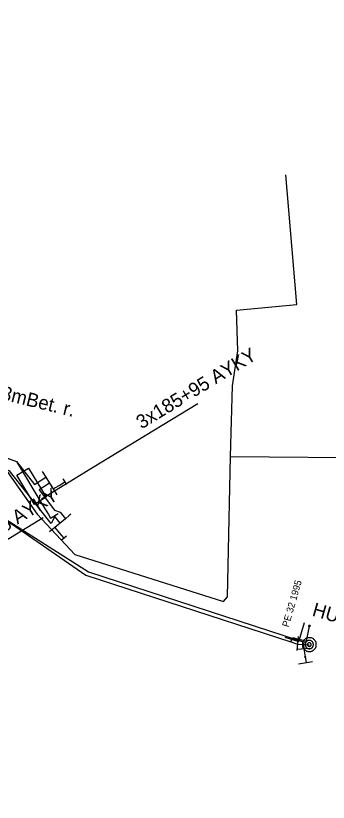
# Model space of a CAD drawing. Extents: x -746464 to -745690, y -1051581 to -1049993.
# Drawn here: x -746386 to -746363.4, y -1051012.9 to -1050955.9 of the extents above; entities that cross this region are included whole.
import ezdxf

# ---------------------------------------------------------------- set-up
doc = ezdxf.new("R2010")
doc.units = 0
for name, color, linetype in [('04_CETIN_sdelovaci_podzem', 7, 'Continuous'), ('48_Prazs_plynarenska_STL', 7, 'Continuous'), ('48_Prazs_plynarenska_STL_popisy', 7, 'Continuous'), ('51_PVaK_vodovod_chranicky_objekty', 7, 'Continuous'), ('51_PVaK_vodovod_mimo provoz_overena poloha', 7, 'Continuous'), ('51_PVaK_vodovod_overena poloha_pripojka', 7, 'Continuous'), ('51_PVaK_vodovod_overena poloha_rad', 7, 'Continuous'), ('55_PREdi_chranicky', 7, 'Continuous'), ('55_PREdi_NN', 7, 'Continuous'), ('55_PREdi_NN_popisy', 7, 'Continuous'), ('55_PREdi_NN_pripojovaci_misto', 7, 'Continuous'), ('55_PREdi_stavby_popisy', 7, 'Continuous')]:
    doc.layers.add(name, color=color, linetype=linetype)

msp = doc.modelspace()

# ---------------------------------------------------------------- linework, layer by layer
at = {"layer": '04_CETIN_sdelovaci_podzem'}
for points in [[(-746370.5, -1050987.87), (-746370.35, -1050982.74), (-746369.97, -1050980.2), (-746370.05, -1050977.27), (-746365.69, -1050976.86), (-746366.48, -1050967.46)], [(-746402.94, -1050979.94), (-746399.18, -1050982.77), (-746398.22, -1050984.12), (-746387.71, -1050987.47), (-746384.48, -1050992.05), (-746381.76, -1050994.97), (-746371, -1050998.36), (-746370.7, -1050998.02), (-746370.5, -1050987.87)], [(-746370.5, -1050987.87), (-746359.26, -1050987.95), (-746359.21, -1050986.29)]]:
    msp.add_lwpolyline(points, dxfattribs=at)
at = {"layer": '48_Prazs_plynarenska_STL'}
for points in [[(-746458.107, -1050955.931), (-746454.15, -1050957.41), (-746445.22, -1050960.98), (-746435.81, -1050964.74), (-746422.44, -1050971.9), (-746414.71, -1050975.94), (-746404.06, -1050981.43), (-746399.66, -1050984.21), (-746380.77, -1050996.22), (-746365.51, -1051001.19), (-746365.059, -1051001.349)], [(-746365.51, -1051001.19), (-746365.139, -1050999.888)]]:
    msp.add_lwpolyline(points, dxfattribs=at)
at = {"layer": '51_PVaK_vodovod_chranicky_objekty'}
for p, q in [((-746364.84, -1051000.189), (-746364.723, -1051000.109)), ((-746364.84, -1051000.189), (-746364.836, -1051000.169)), ((-746364.84, -1051000.189), (-746364.82, -1051000.193)), ((-746364.822, -1051000.091), (-746364.825, -1051000.11)), ((-746364.741, -1051000.207), (-746364.822, -1051000.091)), ((-746364.822, -1051000.091), (-746364.802, -1051000.094)), ((-746364.741, -1051000.207), (-746364.761, -1051000.203)), ((-746364.723, -1051000.109), (-746364.743, -1051000.105)), ((-746364.741, -1051000.207), (-746364.738, -1051000.187)), ((-746364.723, -1051000.109), (-746364.727, -1051000.128)), ((-746365.521, -1051001.295), (-746366.521, -1051000.989)), ((-746365.6, -1051000.909), (-746365.695, -1051001.909)), ((-746365.249, -1051001.539), (-746365.149, -1051001.439)), ((-746365.249, -1051001.439), (-746365.149, -1051001.539)), ((-746365.249, -1051001.439), (-746365.249, -1051001.459)), ((-746365.249, -1051001.439), (-746365.229, -1051001.439)), ((-746365.249, -1051001.539), (-746365.249, -1051001.519)), ((-746365.249, -1051001.539), (-746365.229, -1051001.539)), ((-746365.149, -1051001.439), (-746365.169, -1051001.439)), ((-746365.149, -1051001.539), (-746365.169, -1051001.539)), ((-746365.149, -1051001.439), (-746365.149, -1051001.459)), ((-746365.149, -1051001.539), (-746365.149, -1051001.519)), ((-746365.72, -1051001.827), (-746364.72, -1051001.76)), ((-746365.56, -1051002.885), (-746364.56, -1051002.727)), ((-746365.129, -1051002.424), (-746365.123, -1051002.423)), ((-746365.036, -1051002.409), (-746365.03, -1051002.408))]:
    msp.add_line(p, q, dxfattribs=at)
for points in [[(-746364.772, -1051000.1), (-746364.777, -1051000.099), (-746364.782, -1051000.099), (-746364.787, -1051000.099), (-746364.793, -1051000.1), (-746364.798, -1051000.102), (-746364.803, -1051000.104), (-746364.807, -1051000.106), (-746364.812, -1051000.11), (-746364.816, -1051000.113), (-746364.819, -1051000.116), (-746364.823, -1051000.121), (-746364.826, -1051000.125), (-746364.828, -1051000.13), (-746364.83, -1051000.135), (-746364.831, -1051000.14), (-746364.831, -1051000.145), (-746364.831, -1051000.15), (-746364.831, -1051000.155), (-746364.83, -1051000.16), (-746364.828, -1051000.166), (-746364.826, -1051000.17), (-746364.824, -1051000.175), (-746364.821, -1051000.179), (-746364.817, -1051000.183), (-746364.814, -1051000.187), (-746364.809, -1051000.19), (-746364.805, -1051000.193), (-746364.8, -1051000.195), (-746364.795, -1051000.197), (-746364.79, -1051000.198), (-746364.786, -1051000.199), (-746364.78, -1051000.199), (-746364.775, -1051000.199), (-746364.77, -1051000.198), (-746364.765, -1051000.196), (-746364.76, -1051000.193), (-746364.756, -1051000.191), (-746364.751, -1051000.188), (-746364.747, -1051000.185), (-746364.744, -1051000.181), (-746364.74, -1051000.177), (-746364.737, -1051000.172), (-746364.735, -1051000.168), (-746364.733, -1051000.163), (-746364.732, -1051000.158), (-746364.731, -1051000.153), (-746364.731, -1051000.148), (-746364.731, -1051000.143), (-746364.733, -1051000.137), (-746364.735, -1051000.132), (-746364.737, -1051000.128), (-746364.739, -1051000.123), (-746364.742, -1051000.118), (-746364.746, -1051000.115), (-746364.749, -1051000.111), (-746364.753, -1051000.107), (-746364.758, -1051000.104), (-746364.763, -1051000.102), (-746364.767, -1051000.101), (-746364.772, -1051000.1)], [(-746364.285, -1051001.49), (-746364.285, -1051001.444), (-746364.285, -1051001.384), (-746364.3, -1051001.338), (-746364.315, -1051001.278), (-746364.345, -1051001.232), (-746364.376, -1051001.187), (-746364.406, -1051001.156), (-746364.451, -1051001.111), (-746364.482, -1051001.081), (-746364.527, -1051001.05), (-746364.573, -1051001.02), (-746364.633, -1051001.005), (-746364.679, -1051000.99), (-746364.739, -1051000.99), (-746364.785, -1051000.99), (-746364.845, -1051000.99), (-746364.891, -1051000.99), (-746364.936, -1051001.005), (-746364.997, -1051001.02), (-746365.042, -1051001.05), (-746365.088, -1051001.081), (-746365.118, -1051001.111), (-746365.163, -1051001.156), (-746365.194, -1051001.187), (-746365.224, -1051001.232), (-746365.254, -1051001.278), (-746365.269, -1051001.338), (-746365.285, -1051001.384), (-746365.285, -1051001.444), (-746365.285, -1051001.49), (-746365.285, -1051001.55), (-746365.285, -1051001.596), (-746365.269, -1051001.641), (-746365.254, -1051001.702), (-746365.224, -1051001.747), (-746365.194, -1051001.793), (-746365.163, -1051001.823), (-746365.118, -1051001.868), (-746365.088, -1051001.899), (-746365.042, -1051001.929), (-746364.997, -1051001.959), (-746364.936, -1051001.975), (-746364.891, -1051001.99), (-746364.845, -1051001.99), (-746364.785, -1051001.99), (-746364.739, -1051001.99), (-746364.679, -1051001.99), (-746364.633, -1051001.975), (-746364.573, -1051001.959), (-746364.527, -1051001.929), (-746364.482, -1051001.899), (-746364.451, -1051001.868), (-746364.406, -1051001.823), (-746364.376, -1051001.793), (-746364.345, -1051001.747), (-746364.315, -1051001.702), (-746364.3, -1051001.641), (-746364.285, -1051001.596), (-746364.285, -1051001.55), (-746364.285, -1051001.49)], [(-746365.149, -1051001.489), (-746365.149, -1051001.484), (-746365.15, -1051001.479), (-746365.151, -1051001.474), (-746365.153, -1051001.469), (-746365.156, -1051001.464), (-746365.159, -1051001.46), (-746365.162, -1051001.456), (-746365.166, -1051001.452), (-746365.17, -1051001.449), (-746365.174, -1051001.446), (-746365.179, -1051001.443), (-746365.184, -1051001.441), (-746365.189, -1051001.44), (-746365.194, -1051001.439), (-746365.199, -1051001.439), (-746365.204, -1051001.439), (-746365.209, -1051001.44), (-746365.214, -1051001.441), (-746365.219, -1051001.443), (-746365.224, -1051001.446), (-746365.228, -1051001.449), (-746365.232, -1051001.452), (-746365.236, -1051001.456), (-746365.239, -1051001.46), (-746365.242, -1051001.464), (-746365.245, -1051001.469), (-746365.247, -1051001.474), (-746365.248, -1051001.479), (-746365.249, -1051001.484), (-746365.249, -1051001.489), (-746365.249, -1051001.494), (-746365.248, -1051001.499), (-746365.247, -1051001.504), (-746365.245, -1051001.509), (-746365.242, -1051001.514), (-746365.239, -1051001.518), (-746365.236, -1051001.522), (-746365.232, -1051001.526), (-746365.228, -1051001.529), (-746365.224, -1051001.532), (-746365.219, -1051001.535), (-746365.214, -1051001.537), (-746365.209, -1051001.538), (-746365.204, -1051001.539), (-746365.199, -1051001.539), (-746365.194, -1051001.539), (-746365.189, -1051001.538), (-746365.184, -1051001.537), (-746365.179, -1051001.535), (-746365.174, -1051001.532), (-746365.17, -1051001.529), (-746365.166, -1051001.526), (-746365.162, -1051001.522), (-746365.159, -1051001.518), (-746365.156, -1051001.514), (-746365.153, -1051001.509), (-746365.151, -1051001.504), (-746365.15, -1051001.499), (-746365.149, -1051001.494), (-746365.149, -1051001.489)], [(-746364.482, -1051001.49), (-746364.482, -1051001.459), (-746364.497, -1051001.429), (-746364.497, -1051001.399), (-746364.512, -1051001.368), (-746364.527, -1051001.338), (-746364.542, -1051001.308), (-746364.557, -1051001.293), (-746364.588, -1051001.262), (-746364.603, -1051001.247), (-746364.633, -1051001.232), (-746364.663, -1051001.217), (-746364.694, -1051001.202), (-746364.724, -1051001.202), (-746364.754, -1051001.187), (-746364.785, -1051001.187), (-746364.815, -1051001.187), (-746364.845, -1051001.202), (-746364.876, -1051001.202), (-746364.906, -1051001.217), (-746364.936, -1051001.232), (-746364.966, -1051001.247), (-746364.982, -1051001.262), (-746365.012, -1051001.293), (-746365.027, -1051001.308), (-746365.042, -1051001.338), (-746365.057, -1051001.368), (-746365.073, -1051001.399), (-746365.073, -1051001.429), (-746365.088, -1051001.459), (-746365.088, -1051001.49), (-746365.088, -1051001.52), (-746365.073, -1051001.55), (-746365.073, -1051001.581), (-746365.057, -1051001.611), (-746365.042, -1051001.641), (-746365.027, -1051001.672), (-746365.012, -1051001.687), (-746364.982, -1051001.717), (-746364.966, -1051001.732), (-746364.936, -1051001.747), (-746364.906, -1051001.762), (-746364.876, -1051001.778), (-746364.845, -1051001.778), (-746364.815, -1051001.793), (-746364.785, -1051001.793), (-746364.754, -1051001.793), (-746364.724, -1051001.778), (-746364.694, -1051001.778), (-746364.663, -1051001.762), (-746364.633, -1051001.747), (-746364.603, -1051001.732), (-746364.588, -1051001.717), (-746364.557, -1051001.687), (-746364.542, -1051001.672), (-746364.527, -1051001.641), (-746364.512, -1051001.611), (-746364.497, -1051001.581), (-746364.497, -1051001.55), (-746364.482, -1051001.52), (-746364.482, -1051001.49)], [(-746364.648, -1051001.49), (-746364.648, -1051001.475), (-746364.663, -1051001.459), (-746364.663, -1051001.444), (-746364.663, -1051001.429), (-746364.679, -1051001.429), (-746364.679, -1051001.414), (-746364.694, -1051001.399), (-746364.709, -1051001.384), (-746364.724, -1051001.384), (-746364.724, -1051001.368), (-746364.739, -1051001.368), (-746364.754, -1051001.368), (-746364.769, -1051001.353), (-746364.785, -1051001.353), (-746364.8, -1051001.353), (-746364.815, -1051001.368), (-746364.83, -1051001.368), (-746364.845, -1051001.368), (-746364.845, -1051001.384), (-746364.86, -1051001.384), (-746364.876, -1051001.399), (-746364.891, -1051001.414), (-746364.906, -1051001.429), (-746364.906, -1051001.444), (-746364.906, -1051001.459), (-746364.921, -1051001.475), (-746364.921, -1051001.49), (-746364.921, -1051001.505), (-746364.906, -1051001.52), (-746364.906, -1051001.535), (-746364.906, -1051001.55), (-746364.891, -1051001.565), (-746364.876, -1051001.581), (-746364.86, -1051001.596), (-746364.845, -1051001.611), (-746364.83, -1051001.611), (-746364.815, -1051001.611), (-746364.8, -1051001.626), (-746364.785, -1051001.626), (-746364.769, -1051001.626), (-746364.754, -1051001.611), (-746364.739, -1051001.611), (-746364.724, -1051001.611), (-746364.709, -1051001.596), (-746364.694, -1051001.581), (-746364.679, -1051001.565), (-746364.679, -1051001.55), (-746364.663, -1051001.55), (-746364.663, -1051001.535), (-746364.663, -1051001.52), (-746364.648, -1051001.505), (-746364.648, -1051001.49)], [(-746365.03, -1051002.408), (-746365.031, -1051002.403), (-746365.033, -1051002.399), (-746365.035, -1051002.394), (-746365.038, -1051002.389), (-746365.041, -1051002.385), (-746365.045, -1051002.381), (-746365.048, -1051002.378), (-746365.053, -1051002.375), (-746365.057, -1051002.372), (-746365.062, -1051002.37), (-746365.067, -1051002.368), (-746365.073, -1051002.366), (-746365.078, -1051002.366), (-746365.083, -1051002.366), (-746365.088, -1051002.367), (-746365.093, -1051002.368), (-746365.097, -1051002.369), (-746365.102, -1051002.371), (-746365.107, -1051002.374), (-746365.111, -1051002.378), (-746365.115, -1051002.381), (-746365.118, -1051002.385), (-746365.122, -1051002.389), (-746365.124, -1051002.394), (-746365.126, -1051002.398), (-746365.128, -1051002.404), (-746365.13, -1051002.409), (-746365.13, -1051002.414), (-746365.13, -1051002.419), (-746365.129, -1051002.424)], [(-746365.036, -1051002.409), (-746365.037, -1051002.404), (-746365.039, -1051002.401), (-746365.041, -1051002.396), (-746365.043, -1051002.392), (-746365.046, -1051002.389), (-746365.048, -1051002.385), (-746365.052, -1051002.381), (-746365.055, -1051002.379), (-746365.06, -1051002.377), (-746365.064, -1051002.375), (-746365.068, -1051002.374), (-746365.073, -1051002.373), (-746365.078, -1051002.372), (-746365.082, -1051002.372), (-746365.087, -1051002.373), (-746365.092, -1051002.374), (-746365.095, -1051002.375), (-746365.1, -1051002.377), (-746365.104, -1051002.38), (-746365.108, -1051002.382), (-746365.111, -1051002.385), (-746365.115, -1051002.388), (-746365.117, -1051002.392), (-746365.119, -1051002.396), (-746365.121, -1051002.4), (-746365.122, -1051002.405), (-746365.124, -1051002.409), (-746365.124, -1051002.414), (-746365.124, -1051002.418), (-746365.123, -1051002.423)]]:
    msp.add_lwpolyline(points, dxfattribs=at)
at = {"layer": '51_PVaK_vodovod_mimo provoz_overena poloha'}
msp.add_line((-746365.2, -1051001.49), (-746365.18, -1051001.79), dxfattribs=at)
msp.add_lwpolyline([(-746365.18, -1051001.79), (-746365.089, -1051002.366), (-746365.02, -1051002.8)], dxfattribs=at)
at = {"layer": '51_PVaK_vodovod_overena poloha_pripojka'}
msp.add_line((-746366.125, -1051001.295), (-746366.06, -1051001.13), dxfattribs=at)
msp.add_lwpolyline([(-746366.06, -1051001.13), (-746366.011, -1051000.97), (-746364.98, -1051001.24), (-746364.78, -1051000.15)], dxfattribs=at)
at = {"layer": '51_PVaK_vodovod_overena poloha_rad'}
for p, q in [((-746365.651, -1051001.45), (-746365.2, -1051001.49)), ((-746365.2, -1051001.49), (-746364.8, -1051001.52))]:
    msp.add_line(p, q, dxfattribs=at)
msp.add_lwpolyline([(-746403.74, -1050981.93), (-746389.96, -1050990.26), (-746387.95, -1050991.64), (-746380.97, -1050996.46), (-746366.125, -1051001.295), (-746365.651, -1051001.45)], dxfattribs=at)
at = {"layer": '55_PREdi_chranicky'}
msp.add_lwpolyline([(-746385.96, -1050989.22), (-746385.105, -1050988.7), (-746383.822, -1050990.81), (-746384.677, -1050991.33), (-746385.96, -1050989.22)], close=True, dxfattribs=at)
at = {"layer": '55_PREdi_NN'}
for points in [[(-746397.251, -1050978.69), (-746397.811, -1050978.543), (-746398.988, -1050983.496), (-746385.989, -1050988.229), (-746384.666, -1050989.903), (-746383.849, -1050989.367)], [(-746384.218, -1050991.777), (-746386.486, -1050988.899), (-746399.412, -1050984.014), (-746404.239, -1050979.835), (-746407.489, -1050985.767), (-746406.782, -1050996.737), (-746408.102, -1051009.995), (-746409.631, -1051016.029), (-746410.244, -1051018.195), (-746405.515, -1051019.874), (-746400.986, -1051019.255), (-746392.392, -1051021.23), (-746391.631, -1051017.155)], [(-746399.302, -1050983.578), (-746388.953, -1050987.147), (-746385.989, -1050988.229), (-746384.135, -1050991.286), (-746383.667, -1050992.074), (-746383.519, -1050992.323), (-746382.964, -1050991.998)], [(-746384.113, -1050988.943), (-746383.849, -1050989.367), (-746383.585, -1050989.792), (-746383.322, -1050990.217), (-746383.058, -1050990.642)], [(-746383.585, -1050989.792), (-746384.328, -1050990.284), (-746383.218, -1050991.759), (-746382.811, -1050991.903), (-746382.426, -1050992.37)], [(-746383.322, -1050990.217), (-746382.897, -1050989.953)], [(-746382.811, -1050992.688), (-746383.197, -1050992.221), (-746383.473, -1050992.723), (-746384.218, -1050991.777)], [(-746382.04, -1050992.052), (-746382.155, -1050992.148), (-746382.426, -1050992.37), (-746382.811, -1050992.688), (-746383.197, -1050993.007), (-746383.582, -1050993.325)], [(-746383.197, -1050993.007), (-746382.878, -1050993.392)]]:
    msp.add_lwpolyline(points, dxfattribs=at)
at = {"layer": '55_PREdi_NN_popisy'}
for points in [[(-746384.168, -1050990.941), (-746380.484, -1050988.658), (-746372.851, -1050984.012)], [(-746394.791, -1050998.878), (-746387.188, -1050994.182), (-746384.055, -1050992.288)]]:
    msp.add_lwpolyline(points, dxfattribs=at)
at = {"layer": '55_PREdi_NN_pripojovaci_misto'}
for p, q in [((-746382.897, -1050989.953), (-746382.473, -1050989.688)), ((-746382.34, -1050989.9), (-746382.605, -1050989.476)), ((-746382.878, -1050993.392), (-746382.557, -1050993.775)), ((-746382.748, -1050993.936), (-746382.365, -1050993.614))]:
    msp.add_line(p, q, dxfattribs=at)

# ---------------------------------------------------------------- texts
at = {"layer": '48_Prazs_plynarenska_STL_popisy'}
for s, height, rotation, p in [('PE 32 1995', 0.5, 74.0953, (-746366.285, -1051000.262)), ('HUP', 1, 344, (-746364.639, -1050999.388))]:
    msp.add_text(s, height=height, rotation=rotation, dxfattribs=at).set_placement(p)
at = {"layer": '55_PREdi_NN_popisy'}
for rotation, p in [(31.3303, (-746376.927, -1050985.908)), (31.6978, (-746391.253, -1050996.105))]:
    msp.add_text('3x185+95 AYKY', height=1, rotation=rotation, dxfattribs=at).set_placement(p)
at = {"layer": '55_PREdi_stavby_popisy'}
msp.add_text('160-3mBet. r.', height=1, rotation=346.2743, dxfattribs=at).set_placement((-746389.751, -1050983.079))

doc.saveas('drawing.dxf')
